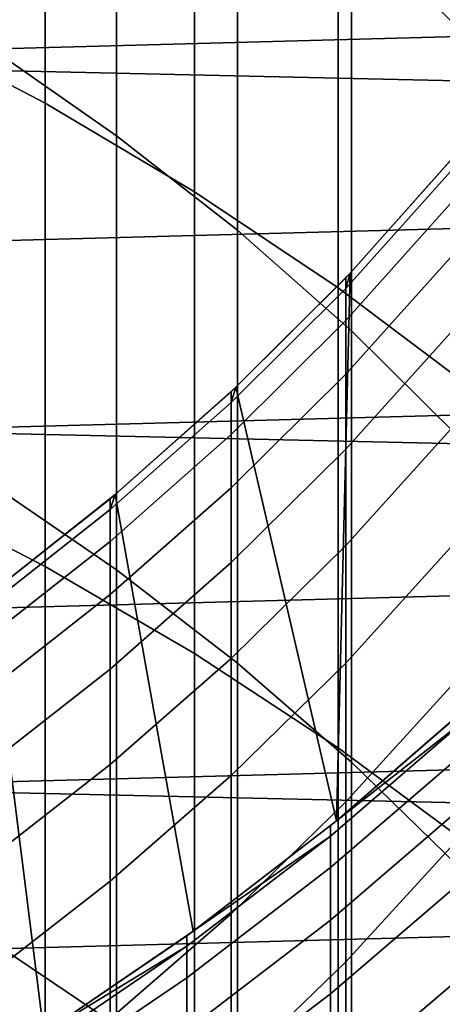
# Model space of a CAD drawing. Header units: metres. Extents: x -28 to 70, y -218 to 28.
# Tile 275 of 463: x 5.6 to 7, y -8.74 to -5.47. Entities that reach past the tile are written whole.
import ezdxf

# ---------------------------------------------------------------- set-up
doc = ezdxf.new("R2010")
doc.units = ezdxf.units.M
doc.layers.add('solid_10_261_432_XXX', color=7, linetype='CONTINUOUS')

msp = doc.modelspace()

# ---------------------------------------------------------------- linework, layer by layer
at = {"layer": 'solid_10_261_432_XXX'}
for points in [[(26.810513, -6.119348, -5), (-27.058064, -4.910316, -5), (-27.251122, -3.691395, -5), (27.058064, -4.910316, -5)], [(7.052423, -4.221429, 430.998993), (7.052423, -5.503224, 433.620941), (6.69661, -5.145915, 433.801758), (6.69661, -3.859273, 431.169891)], [(5.167373, -4.013818, 437.745117), (5.167373, -5.481577, 440.370239), (5.681269, -5.750245, 440.215118), (5.681269, -4.286658, 437.597473)], [(5.918155, -4.489695, 434.13385), (5.918155, -5.857768, 436.747223), (5.498151, -5.565331, 436.905487), (5.498151, -4.193009, 434.283997)], [(5.681269, -4.286658, 437.597473), (5.681269, -5.750245, 440.215118), (6.176596, -6.043907, 440.045563), (6.176596, -4.58488, 437.436066)], [(6.318093, -4.80769, 433.972931), (6.318093, -6.171207, 436.577606), (5.918155, -5.857768, 436.747223), (5.918155, -4.489695, 434.13385)], [(6.176596, -4.58488, 437.436066), (6.176596, -6.043907, 440.045563), (6.651737, -6.361601, 439.862152), (6.651737, -4.907508, 437.261475)], [(12.430421, -4.730182, 235.5), (-12.158466, -5.39089, 235.5), (-11.851411, -6.036062, 235.5), (12.158424, -5.390984, 235.5)], [(6.69661, -5.145915, 433.801758), (6.69661, -6.504588, 436.397186), (6.318093, -6.171207, 436.577606), (6.318093, -4.80769, 433.972931)], [(26.508976, -7.316027, -5), (-26.810513, -6.119348, -5), (-27.058064, -4.910316, -5), (26.810513, -6.119348, -5)], [(6.651737, -4.907508, 437.261475), (6.651737, -6.361601, 439.862152), (7.105137, -6.702292, 439.665466), (7.105137, -5.253489, 437.074249)], [(7.052423, -5.503224, 433.620941), (7.052423, -6.856779, 436.206604), (6.69661, -6.504588, 436.397186), (6.69661, -5.145915, 433.801758)], [(12.158424, -5.390984, 235.5), (-11.851411, -6.036062, 235.5), (-11.510152, -6.663812, 235.5), (11.851366, -6.036152, 235.5)], [(5.167373, -5.481577, 440.370239), (5.167373, -7.021112, 442.953918), (5.681269, -7.285404, 442.791443), (5.681269, -5.750245, 440.215118)], [(5.918155, -5.857768, 436.747223), (5.918155, -7.29733, 439.321899), (5.498151, -7.009366, 439.488159), (5.498151, -5.565331, 436.905487)], [(5.681269, -5.750245, 440.215118), (5.681269, -7.285404, 442.791443), (6.176596, -7.574282, 442.613892), (6.176596, -6.043907, 440.045563)], [(6.318093, -6.171207, 436.577606), (6.318093, -7.605977, 439.143707), (5.918155, -7.29733, 439.321899), (5.918155, -5.857768, 436.747223)], [(6.691805, -6.313457, 235.800003), (7.04765, -5.913597, 235.800003), (7.099901, -7.73572, 235.800003), (6.646562, -8.128542, 235.800003)], [(7.034518, -5.96493, 388.392059), (7.034518, -5.929212, 385.799988), (6.691837, -6.313423, 385.799988), (6.677495, -6.364156, 388.381042)], [(7.034518, -5.929212, 385.799988), (7.047609, -5.913646, 385.799988), (7.04765, -5.913597, 235.800003), (6.691805, -6.313457, 235.800003)], [(6.691837, -6.313423, 385.799988), (7.034518, -5.929212, 385.799988), (6.691805, -6.313457, 235.800003)], [(6.677495, -6.364156, 388.381042), (6.677495, -6.470829, 390.960144), (7.034518, -6.072057, 390.982147), (7.034518, -5.96493, 388.392059)], [(11.851366, -6.036152, 235.5), (-11.510152, -6.663812, 235.5), (-11.135655, -7.272356, 235.5), (11.510102, -6.663897, 235.5)], [(6.176596, -6.043907, 440.045563), (6.176596, -7.574282, 442.613892), (6.651737, -7.886803, 442.421783), (6.651737, -6.361601, 439.862152)], [(6.677495, -6.470829, 390.960144), (6.677495, -6.648525, 393.535309), (7.034518, -6.250512, 393.568298), (7.034518, -6.072057, 390.982147)], [(26.154049, -8.497979, -5), (-26.508976, -7.316027, -5), (-26.810513, -6.119348, -5), (26.508976, -7.316027, -5)], [(6.69661, -6.504588, 436.397186), (6.69661, -7.934259, 438.954193), (6.318093, -7.605977, 439.143707), (6.318093, -6.171207, 436.577606)], [(6.677495, -6.648525, 393.535309), (6.677495, -6.897112, 396.104614), (7.034518, -6.500158, 396.14856), (7.034518, -6.250512, 393.568298)], [(6.677495, -6.364156, 388.381042), (6.677495, -6.32859, 385.799988), (6.313423, -6.691837, 385.799988), (6.297833, -6.741934, 388.370636)], [(6.313423, -6.691837, 385.799988), (6.677495, -6.32859, 385.799988), (6.313457, -6.691805, 235.800003)], [(6.691837, -6.313423, 385.799988), (6.691805, -6.313457, 235.800003), (6.313457, -6.691805, 235.800003), (6.677495, -6.32859, 385.799988)], [(6.313457, -6.691805, 235.800003), (6.691805, -6.313457, 235.800003), (6.646562, -8.128542, 235.800003)], [(6.677495, -6.364156, 388.381042), (6.691837, -6.313423, 385.799988), (6.677495, -6.32859, 385.799988)], [(6.297833, -6.741934, 388.370636), (6.297833, -6.848176, 390.939331), (6.677495, -6.470829, 390.960144), (6.677495, -6.364156, 388.381042)], [(6.651737, -6.361601, 439.862152), (6.651737, -7.886803, 442.421783), (7.105137, -8.221944, 442.215759), (7.105137, -6.702292, 439.665466)], [(6.297833, -6.848176, 390.939331), (6.297833, -7.025156, 393.50412), (6.677495, -6.648525, 393.535309), (6.677495, -6.470829, 390.960144)], [(6.677495, -6.897112, 396.104614), (6.677495, -7.2164, 398.666107), (7.034518, -6.820807, 398.720947), (7.034518, -6.500158, 396.14856)], [(7.052423, -6.856779, 436.206604), (7.052423, -8.281065, 438.753937), (6.69661, -7.934259, 438.954193), (6.69661, -6.504588, 436.397186)], [(6.297833, -7.025156, 393.50412), (6.297833, -7.27274, 396.063049), (6.677495, -6.897112, 396.104614), (6.677495, -6.648525, 393.535309)], [(11.510102, -6.663897, 235.5), (-11.135655, -7.272356, 235.5), (-10.72899, -7.859948, 235.5), (11.135603, -7.272437, 235.5)], [(6.297833, -6.741934, 388.370636), (6.297833, -6.706511, 385.799988), (5.913646, -7.047609, 385.799988), (5.896819, -7.096982, 388.36084)], [(5.913597, -7.04765, 235.800003), (6.313457, -6.691805, 235.800003), (6.646562, -8.128542, 235.800003), (6.171822, -8.494623, 235.800003)], [(6.297833, -6.706511, 385.799988), (6.313423, -6.691837, 385.799988), (6.313457, -6.691805, 235.800003), (5.913597, -7.04765, 235.800003)], [(5.913646, -7.047609, 385.799988), (6.297833, -6.706511, 385.799988), (5.913597, -7.04765, 235.800003)], [(6.297833, -6.741934, 388.370636), (6.313423, -6.691837, 385.799988), (6.297833, -6.706511, 385.799988)], [(5.896819, -7.096982, 388.36084), (5.896819, -7.20282, 390.919769), (6.297833, -6.848176, 390.939331), (6.297833, -6.741934, 388.370636)], [(6.677495, -7.2164, 398.666107), (6.677495, -7.606146, 401.217804), (7.034518, -7.212215, 401.283539), (7.034518, -6.820807, 398.720947)], [(5.896819, -7.20282, 390.919769), (5.896819, -7.379126, 393.474792), (6.297833, -7.025156, 393.50412), (6.297833, -6.848176, 390.939331)], [(6.297833, -7.27274, 396.063049), (6.297833, -7.590739, 398.614197), (6.677495, -7.2164, 398.666107), (6.677495, -6.897112, 396.104614)], [(5.918155, -7.29733, 439.321899), (5.918155, -8.80729, 441.855957), (5.498151, -8.524015, 442.03009), (5.498151, -7.009366, 439.488159)], [(5.167373, -7.021112, 442.953918), (5.167373, -8.631254, 445.494171), (5.681269, -8.890969, 445.324493), (5.681269, -7.285404, 442.791443)], [(5.913646, -7.047609, 385.799988), (5.913597, -7.04765, 235.800003), (5.493889, -7.379511, 235.800003), (5.896819, -7.061695, 385.799988)], [(5.493889, -7.379511, 235.800003), (5.913597, -7.04765, 235.800003), (6.171822, -8.494623, 235.800003), (5.676692, -8.833184, 235.800003)], [(5.896819, -7.379126, 393.474792), (5.896819, -7.625767, 396.023987), (6.297833, -7.27274, 396.063049), (6.297833, -7.025156, 393.50412)], [(5.896819, -7.096982, 388.36084), (5.913646, -7.047609, 385.799988), (5.896819, -7.061695, 385.799988)], [(5.896819, -7.096982, 388.36084), (5.896819, -7.061695, 385.799988), (5.493859, -7.379533, 385.799988), (5.475811, -7.428098, 388.351715)], [(5.493859, -7.379533, 385.799988), (5.896819, -7.061695, 385.799988), (5.493889, -7.379511, 235.800003)], [(5.475811, -7.428098, 388.351715), (5.475811, -7.533558, 390.90152), (5.896819, -7.20282, 390.919769), (5.896819, -7.096982, 388.36084)], [(5.475811, -7.533558, 390.90152), (5.475811, -7.709236, 393.447418), (5.896819, -7.379126, 393.474792), (5.896819, -7.20282, 390.919769)], [(6.677495, -7.606146, 401.217804), (6.677495, -8.066055, 403.757812), (7.034518, -7.674085, 403.834381), (7.034518, -7.212215, 401.283539)], [(6.297833, -7.590739, 398.614197), (6.297833, -7.978913, 401.155609), (6.677495, -7.606146, 401.217804), (6.677495, -7.2164, 398.666107)], [(11.135603, -7.272437, 235.5), (-10.72899, -7.859948, 235.5), (-10.291238, -8.424987, 235.5), (10.728929, -7.86003, 235.5)], [(5.896819, -7.625767, 396.023987), (5.896819, -7.942556, 398.565399), (6.297833, -7.590739, 398.614197), (6.297833, -7.27274, 396.063049)], [(5.681269, -7.285404, 442.791443), (5.681269, -8.890969, 445.324493), (6.176596, -9.174845, 445.139038), (6.176596, -7.574282, 442.613892)], [(6.318093, -7.605977, 439.143707), (6.318093, -9.110909, 441.669312), (5.918155, -8.80729, 441.855957), (5.918155, -7.29733, 439.321899)], [(25.74646, -9.662806, -5), (-26.154049, -8.497979, -5), (-26.508976, -7.316027, -5), (26.154049, -8.497979, -5)], [(5.05545, -7.686507, 235.800003), (5.493889, -7.379511, 235.800003), (5.676692, -8.833184, 235.800003), (5.163232, -9.142815, 235.800003)], [(5.475811, -7.709236, 393.447418), (5.475811, -7.954998, 395.987549), (5.896819, -7.625767, 396.023987), (5.896819, -7.379126, 393.474792)], [(5.896819, -7.942556, 398.565399), (5.896819, -8.329252, 401.097137), (6.297833, -7.978913, 401.155609), (6.297833, -7.590739, 398.614197)], [(6.176596, -7.574282, 442.613892), (6.176596, -9.174845, 445.139038), (6.651737, -9.481953, 444.938385), (6.651737, -7.886803, 442.421783)], [(5.475811, -7.954998, 395.987549), (5.475811, -8.270658, 398.519897), (5.896819, -7.942556, 398.565399), (5.896819, -7.625767, 396.023987)], [(6.297833, -7.978913, 401.155609), (6.297833, -8.436966, 403.685364), (6.677495, -8.066055, 403.757812), (6.677495, -7.606146, 401.217804)], [(6.69661, -7.934259, 438.954193), (6.69661, -9.433845, 441.470795), (6.318093, -9.110909, 441.669312), (6.318093, -7.605977, 439.143707)], [(6.677495, -8.066055, 403.757812), (6.677495, -8.595778, 406.28418), (7.034518, -8.206065, 406.37149), (7.034518, -7.674085, 403.834381)], [(7.0817, -7.752388, 385.799988), (6.646631, -8.128487, 385.799988), (6.646562, -8.128542, 235.800003), (7.099901, -7.73572, 235.800003)], [(7.0817, -7.787414, 388.341827), (6.646631, -8.128487, 385.799988), (7.0817, -7.752388, 385.799988)], [(6.627111, -8.179286, 388.331024), (6.627111, -8.144409, 385.799988), (6.646631, -8.128487, 385.799988), (7.0817, -7.787414, 388.341827)], [(7.0817, -7.787414, 388.341827), (7.0817, -7.892465, 390.881714), (6.627111, -8.28389, 390.860107), (6.627111, -8.179286, 388.331024)], [(10.728929, -7.86003, 235.5), (-10.291238, -8.424987, 235.5), (-9.823804, -8.96565, 235.5), (10.291165, -8.425075, 235.5)], [(7.0817, -7.892465, 390.881714), (7.0817, -8.06746, 393.417755), (6.627111, -8.458142, 393.385376), (6.627111, -8.28389, 390.860107)], [(6.651737, -7.886803, 442.421783), (6.651737, -9.481953, 444.938385), (7.105137, -9.811291, 444.723236), (7.105137, -8.221944, 442.215759)], [(5.475811, -8.270658, 398.519897), (5.475811, -8.655975, 401.042633), (5.896819, -8.329252, 401.097137), (5.896819, -7.942556, 398.565399)], [(7.052423, -8.281065, 438.753937), (7.052423, -9.775002, 441.261108), (6.69661, -9.433845, 441.470795), (6.69661, -7.934259, 438.954193)], [(5.896819, -8.329252, 401.097137), (5.896819, -8.785562, 403.617249), (6.297833, -8.436966, 403.685364), (6.297833, -7.978913, 401.155609)], [(6.297833, -8.436966, 403.685364), (6.297833, -8.964551, 406.201508), (6.677495, -8.595778, 406.28418), (6.677495, -8.066055, 403.757812)], [(7.0817, -8.06746, 393.417755), (7.0817, -8.312268, 395.947998), (6.627111, -8.70191, 395.904877), (6.627111, -8.458142, 393.385376)], [(6.171745, -8.494678, 385.799988), (6.171822, -8.494623, 235.800003), (6.646562, -8.128542, 235.800003), (6.627111, -8.144409, 385.799988)], [(6.627111, -8.179286, 388.331024), (6.171745, -8.494678, 385.799988), (6.627111, -8.144409, 385.799988)], [(6.646631, -8.128487, 385.799988), (6.627111, -8.144409, 385.799988), (6.646562, -8.128542, 235.800003)], [(6.150862, -8.54455, 388.320953), (6.150862, -8.509811, 385.799988), (6.171745, -8.494678, 385.799988), (6.627111, -8.179286, 388.331024)], [(6.627111, -8.179286, 388.331024), (6.627111, -8.28389, 390.860107), (6.150862, -8.648738, 390.839996), (6.150862, -8.54455, 388.320953)], [(6.677495, -8.595778, 406.28418), (6.677495, -9.19491, 408.794983), (7.034518, -8.807754, 408.893005), (7.034518, -8.206065, 406.37149)], [(6.627111, -8.28389, 390.860107), (6.627111, -8.458142, 393.385376), (6.150862, -8.822297, 393.355194), (6.150862, -8.648738, 390.839996)], [(7.0817, -8.312268, 395.947998), (7.0817, -8.626703, 398.470551), (6.627111, -9.015009, 398.416687), (6.627111, -8.70191, 395.904877)], [(5.475811, -8.655975, 401.042633), (5.475811, -9.110658, 403.553772), (5.896819, -8.785562, 403.617249), (5.896819, -8.329252, 401.097137)], [(9.82373, -8.965731, 235.5), (10.291165, -8.425075, 235.5), (-9.823804, -8.96565, 235.5)], [(5.896819, -8.785562, 403.617249), (5.896819, -9.311138, 406.12384), (6.297833, -8.964551, 406.201508), (6.297833, -8.436966, 403.685364)], [(6.627111, -8.458142, 393.385376), (6.627111, -8.70191, 395.904877), (6.150862, -9.065095, 395.864685), (6.150862, -8.822297, 393.355194)], [(25.28702, -10.80817, -5), (-25.74646, -9.662806, -5), (-26.154049, -8.497979, -5), (25.74646, -9.662806, -5)], [(6.150862, -8.509811, 385.799988), (5.676729, -8.833162, 385.799988), (5.676692, -8.833184, 235.800003), (6.171822, -8.494623, 235.800003)], [(6.150862, -8.54455, 388.320953), (5.676729, -8.833162, 385.799988), (6.150862, -8.509811, 385.799988)], [(6.171745, -8.494678, 385.799988), (6.150862, -8.509811, 385.799988), (6.171822, -8.494623, 235.800003)], [(5.918155, -8.80729, 441.855957), (5.918155, -10.386499, 444.347412), (5.498151, -10.108131, 444.529297), (5.498151, -8.524015, 442.03009)], [(5.65451, -8.882011, 388.311646), (5.65451, -8.847402, 385.799988), (5.676729, -8.833162, 385.799988), (6.150862, -8.54455, 388.320953)], [(6.150862, -8.54455, 388.320953), (6.150862, -8.648738, 390.839996), (5.65451, -8.985815, 390.821381), (5.65451, -8.882011, 388.311646)], [(6.297833, -8.964551, 406.201508), (6.297833, -9.561267, 408.702209), (6.677495, -9.19491, 408.794983), (6.677495, -8.595778, 406.28418)], [(5.167373, -8.631254, 445.494171), (5.167373, -10.310781, 447.989136), (5.681269, -10.565721, 447.812347), (5.681269, -8.890969, 445.324493)], [(6.150862, -8.648738, 390.839996), (6.150862, -8.822297, 393.355194), (5.65451, -9.158733, 393.327332), (5.65451, -8.985815, 390.821381)], [(7.0817, -8.626703, 398.470551), (7.0817, -9.010525, 400.983459), (6.627111, -9.3972, 400.918945), (6.627111, -9.015009, 398.416687)], [(6.627111, -8.70191, 395.904877), (6.627111, -9.015009, 398.416687), (6.150862, -9.376947, 398.366516), (6.150862, -9.065095, 395.864685)]]:
    msp.add_3dface(points, dxfattribs=at)

doc.saveas('drawing.dxf')
